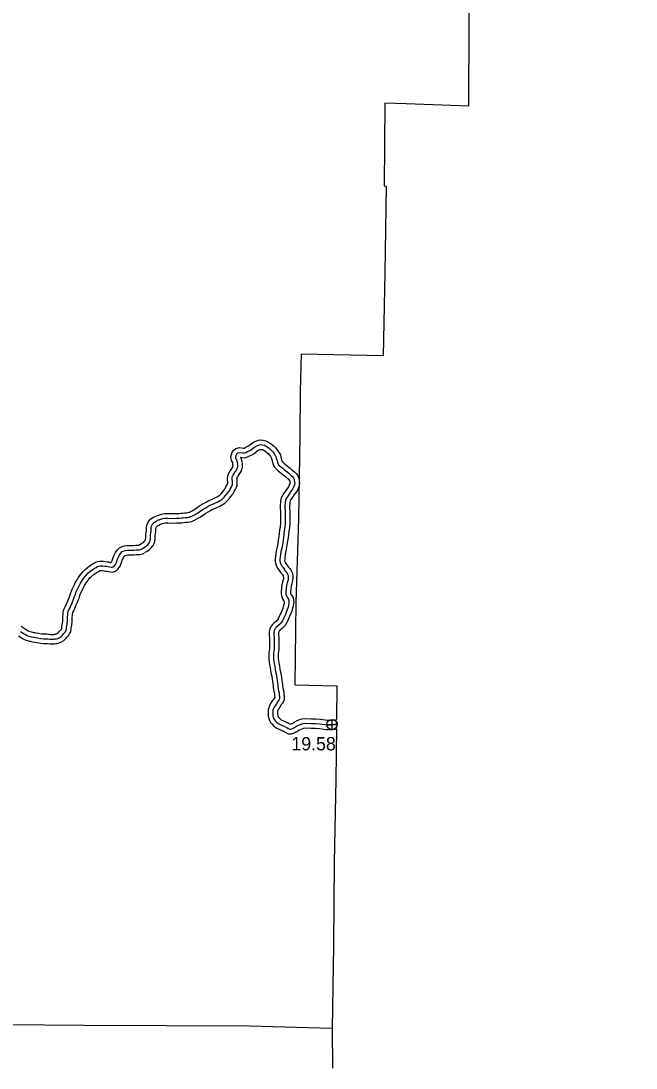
# Model space of a CAD drawing. Extents: x -83719 to 153526, y -11835 to 11446.
# Drawn here: x 9712 to 10365, y -3160 to -2049 of the extents above; entities that cross this region are included whole.
import ezdxf

# ---------------------------------------------------------------- set-up
doc = ezdxf.new("R2010")
doc.units = 0
for name, color, linetype in [('Level 11', 7, 'Continuous'), ('Level 2', 7, 'Continuous'), ('Level 25', 7, 'Continuous'), ('Level 26', 7, 'Continuous'), ('Level 59', 7, 'Continuous')]:
    doc.layers.add(name, color=color, linetype=linetype)

msp = doc.modelspace()

# ---------------------------------------------------------------- linework, layer by layer
at = {"layer": 'Level 11'}
for points in [[(9838.2, -2604.5), (9840.6, -2602.8), (9842.1, -2601.8), (9843.1, -2600.9), (9844, -2599.7), (9844.2, -2599.2), (9844.4, -2598.8), (9844.6, -2597.2), (9844.6, -2595.3), (9844.8, -2593.6), (9845.2, -2591.2), (9845.3, -2589.6), (9845.4, -2587.5), (9845.4, -2585.3), (9846.2, -2582.8), (9847.7, -2579.8), (9850.2, -2576.9), (9852.9, -2575.2), (9853.5, -2574.8), (9855.2, -2573.9), (9857.1, -2573.2), (9861.5, -2571.7), (9864.5, -2571.2), (9868.4, -2571.2), (9872.6, -2571.3), (9877.2, -2571.2), (9880, -2571), (9882.4, -2570.9), (9883.8, -2570.8), (9886.2, -2570.5), (9888, -2570.4), (9889.2, -2570.1), (9891.1, -2569.6), (9892.3, -2569.2), (9893.8, -2568.4), (9896.7, -2566.5), (9899.3, -2564.9), (9902.9, -2562.4), (9905.8, -2560.7), (9908.6, -2559.1), (9910.9, -2557.9), (9915.3, -2555.9), (9918.8, -2554.3), (9920.5, -2553.5), (9921.6, -2552.9), (9922.5, -2552.2), (9923.1, -2551.7), (9924.2, -2550.6), (9925.6, -2549), (9927.2, -2547), (9928.5, -2545.2), (9929.8, -2542.9), (9930.8, -2541.1), (9931.4, -2539.9), (9931.6, -2539.5), (9931.7, -2539), (9931.8, -2537.9), (9931.7, -2537.2), (9931.5, -2535.9), (9931.4, -2533.6), (9931.6, -2531.4), (9932.7, -2528.3), (9934.3, -2525.8), (9935.5, -2524.1), (9936, -2523.4), (9936.6, -2522.5), (9936.9, -2521.9), (9937, -2521.5), (9937.2, -2520.9), (9937.3, -2520), (9937.2, -2519.4), (9937.2, -2518.8), (9937.2, -2518.6), (9937.1, -2518.3), (9936.9, -2517.1), (9936.8, -2516.6), (9935.8, -2514.9), (9935.2, -2512.8), (9935.1, -2510.9), (9936.3, -2506), (9938.1, -2503.9), (9940.4, -2502.3), (9944, -2501.3), (9947.9, -2501.7), (9948.7, -2501.8), (9949, -2501.7), (9950.3, -2501), (9952.2, -2500.2), (9953.7, -2499.4), (9956.4, -2497.2), (9958.9, -2495.6), (9962.3, -2494), (9966.2, -2492.9), (9969.3, -2493.2), (9972.2, -2493.9), (9975, -2495.3), (9977.2, -2496.9), (9979.1, -2498.3), (9981.5, -2500.5)], [(9843.8, -2612.7), (9846.3, -2611), (9848.2, -2609.7), (9850.5, -2607.7), (9852.4, -2605.1), (9853.5, -2603.1), (9854.2, -2600.9), (9854.6, -2597.8), (9854.6, -2596), (9854.7, -2595.1), (9855.1, -2592.4), (9855.3, -2590.1), (9855.4, -2587.8), (9855.4, -2586.8), (9855.5, -2586.6), (9856.1, -2585.4), (9856.8, -2584.5), (9858.1, -2583.8), (9858.5, -2583.5), (9859.5, -2582.9), (9860.4, -2582.6), (9863.9, -2581.4), (9865.3, -2581.2), (9868.3, -2581.2), (9872.5, -2581.3), (9877.6, -2581.2), (9880.6, -2581), (9883.1, -2580.9), (9884.7, -2580.7), (9887.1, -2580.5), (9889.4, -2580.3), (9891.6, -2579.9), (9894.1, -2579.2), (9896.4, -2578.3), (9898.9, -2577), (9902, -2574.9), (9904.8, -2573.2), (9908.3, -2570.9), (9910.8, -2569.3), (9913.4, -2567.9), (9915.3, -2566.9), (9919.4, -2565), (9923.1, -2563.3), (9925.1, -2562.3), (9926.8, -2561.4), (9928.6, -2560.2), (9930, -2558.9), (9931.5, -2557.4), (9933.2, -2555.5), (9935.1, -2553.1), (9936.9, -2550.6), (9938.6, -2547.7), (9939.6, -2545.9), (9940.1, -2544.8), (9941, -2543.4), (9941.5, -2541.6), (9941.7, -2539.9), (9941.8, -2537.9), (9941.7, -2536.2), (9941.5, -2534.9), (9941.4, -2533.8), (9941.5, -2533.6), (9941.8, -2532.7), (9942.6, -2531.4), (9943.8, -2529.7), (9944.4, -2528.8), (9945.3, -2527.5), (9946.1, -2525.9), (9946.4, -2524.9), (9947.2, -2522.6), (9947.3, -2520), (9947.2, -2519), (9947.2, -2518), (9947, -2516.6), (9946.8, -2515.9), (9946.6, -2514.9), (9946.1, -2512.9), (9945.5, -2511.9), (9945.3, -2511.5), (9946.9, -2511.6), (9949.7, -2512), (9952.7, -2511), (9954.7, -2510), (9956.8, -2509.1), (9959.2, -2507.7), (9962.2, -2505.4), (9963.7, -2504.4), (9965.8, -2503.4), (9967, -2503.1), (9967.6, -2503.1), (9968.8, -2503.4), (9969.9, -2503.9), (9971.3, -2504.9), (9972.7, -2506), (9974.8, -2507.9)], [(9974.4, -2507.5), (9976, -2509.3), (9977.1, -2510.8), (9978.1, -2512.8), (9978.4, -2513.7), (9978.9, -2515.5), (9979.8, -2519), (9981.5, -2522.4), (9984.7, -2525.4), (9986.9, -2527.2), (9988.8, -2528.6), (9991.5, -2530.9), (9993.3, -2532.3), (9994.6, -2533.5), (9995.7, -2534.4), (9996.6, -2535.3), (9997.1, -2535.9), (9997.3, -2536.5), (9997.4, -2537), (9997.6, -2538.5), (9997.7, -2539.2), (9997.7, -2539.3), (9997.2, -2540.5), (9996.6, -2541.6), (9996, -2542.8), (9994.3, -2545.3), (9992.7, -2547.7), (9991.2, -2549.7), (9989.6, -2552.2), (9988.5, -2554.6), (9987.6, -2558.2), (9987.3, -2563.7), (9987.6, -2570.7), (9987.6, -2575.9), (9987.5, -2581.2), (9987.2, -2585.2), (9986.6, -2588.4), (9986.2, -2592.7), (9985.8, -2595.7), (9985.3, -2599), (9984.7, -2603.1), (9984, -2607), (9983.2, -2611), (9982.8, -2613.5), (9982.4, -2616.7), (9982.1, -2619.5), (9982, -2621.9), (9982.3, -2624), (9983.3, -2627), (9984.8, -2629.7), (9986.3, -2631.7), (9987.8, -2633.6), (9988.4, -2634.5), (9989, -2635.2), (9989.4, -2635.7), (9990.1, -2636.5), (9990.4, -2636.8), (9990.4, -2636.9), (9990.6, -2637.5), (9990.7, -2638.3), (9990.8, -2639.1), (9990.7, -2640.5), (9989.8, -2643.5), (9989.2, -2646.7), (9988.7, -2650.1), (9988.4, -2653.9), (9988.4, -2656.9), (9988.9, -2659.5), (9989.7, -2661.6), (9990.9, -2663.4), (9991.5, -2664.2), (9991.6, -2664.5), (9991.6, -2664.9), (9991.6, -2665.9), (9991.4, -2667.1), (9991.3, -2667.7), (9990.5, -2670.2), (9990.1, -2671.7), (9989.1, -2674.4), (9988.4, -2676.1), (9987.6, -2677.4), (9986.9, -2679.1), (9986.3, -2680.5), (9985.3, -2682.8), (9984.5, -2683.9), (9983.8, -2684.7), (9982.9, -2685.6), (9980.9, -2687.3), (9980.4, -2687.6), (9979, -2689), (9978.1, -2690.4), (9976.9, -2691.9), (9976.2, -2693.9), (9975.7, -2696.1), (9975.5, -2698.2), (9975.6, -2700.4), (9975.8, -2703.2), (9975.9, -2704.8), (9975.9, -2706.3), (9975.9, -2708.1)], [(9981.9, -2500.9), (9983.8, -2503.1), (9985.6, -2505.6), (9987.5, -2509), (9988, -2510.9), (9988.5, -2512.8), (9989.2, -2515.4), (9989.7, -2516.3), (9991.3, -2517.8), (9993.1, -2519.3), (9995, -2520.8), (9997.9, -2523.2), (9999.7, -2524.7), (10001.2, -2525.9), (10002.4, -2527), (10004.2, -2528.8), (10005.6, -2530.6), (10007.2, -2533.8), (10007.3, -2536), (10007.5, -2537), (10007.8, -2539.1), (10007.4, -2541.8), (10006.4, -2544.5), (10005.5, -2546.3), (10004.5, -2548.1), (10002.5, -2550.8), (10001, -2553.3), (9999.4, -2555.4), (9998.4, -2557), (9998, -2557.8), (9997.6, -2559.7), (9997.3, -2563.8), (9997.6, -2570.4), (9997.6, -2576), (9997.5, -2581.7), (9997.1, -2586.4), (9996.5, -2589.8), (9996.1, -2593.9), (9995.7, -2596.9), (9995.2, -2600.4), (9994.5, -2604.8), (9993.8, -2608.9), (9993, -2612.7), (9992.7, -2614.9), (9992.3, -2617.9), (9992.1, -2620.1), (9992, -2621.3), (9992.1, -2621.8), (9992.5, -2623), (9993.2, -2624.2), (9994.2, -2625.6), (9995.8, -2627.6), (9996.4, -2628.4), (9997.1, -2629.3), (9997.2, -2629.4), (9997.4, -2629.7), (9998.5, -2630.9), (9999.3, -2632.2), (9999.9, -2633.6), (10000.3, -2635.2), (10000.6, -2636.8), (10000.8, -2639.3), (10000.5, -2642.3), (9999.5, -2645.8), (9999, -2648.3), (9998.7, -2651.1), (9998.4, -2654.3), (9998.4, -2655.9), (9998.6, -2656.8), (9998.7, -2657), (9999.1, -2657.6), (10000.6, -2659.6), (10001.5, -2662.8), (10001.7, -2664.9), (10001.6, -2666.7), (10001.2, -2669.2), (10000.8, -2670.6), (10000.1, -2673), (9999.6, -2674.7), (9998.4, -2678), (9997.3, -2680.6), (9996.6, -2681.9), (9996.1, -2683), (9995.4, -2684.6), (9994.1, -2687.5), (9992.5, -2690), (9990.9, -2691.7), (9989.6, -2693), (9987.2, -2695), (9987, -2695.2), (9986.7, -2695.4), (9986.3, -2696.2), (9985.8, -2696.7), (9985.6, -2697.6), (9985.5, -2698.5), (9985.6, -2699.8), (9985.8, -2702.7), (9985.9, -2704.5), (9985.9, -2706.3), (9985.9, -2708.3)], [(9712.3, -2690.6), (9714.7, -2692.3), (9715.5, -2692.8), (9717.7, -2694.3), (9719.3, -2695.2), (9720.7, -2695.9), (9722.2, -2696.5), (9723.5, -2696.8), (9724.7, -2697.1), (9725.5, -2697.3), (9726.8, -2697.6), (9728.4, -2697.9), (9731, -2698.2), (9734.2, -2698.7), (9736.9, -2699), (9739.2, -2699), (9741.4, -2699.2), (9743.5, -2699.5), (9744.8, -2699.5), (9745.7, -2699.5), (9746.3, -2699.5), (9747.1, -2699.4), (9748.1, -2699.3), (9748.8, -2699.2), (9749.7, -2699), (9750.5, -2698.6), (9751.3, -2698.1), (9752.6, -2696.8), (9753.6, -2695.5), (9755, -2694.2), (9755.3, -2694), (9755.3, -2693.9), (9755.5, -2693.1), (9755.7, -2690.9), (9756, -2689.1), (9756.4, -2687.8), (9756.6, -2685.1), (9756.7, -2682), (9756.8, -2680.4), (9756.9, -2678.2), (9757.2, -2676.2), (9757.4, -2674.2), (9758.1, -2672.3), (9759.2, -2670.2), (9761.9, -2663.9), (9763.1, -2661.2), (9764.1, -2658.6), (9764.5, -2657.6), (9765.3, -2655), (9765.9, -2653.4), (9766.3, -2652.4), (9767.1, -2650.7), (9768.3, -2647.8), (9769.5, -2645.7), (9770.2, -2644.2), (9771, -2642.9), (9771.8, -2641.4), (9773, -2639.4), (9774.8, -2636.9), (9776, -2635.3), (9778.1, -2632.8), (9780.3, -2630.5), (9782.8, -2628.5), (9784.8, -2627), (9787.1, -2625.4), (9789.2, -2624.1), (9791.2, -2622.8), (9793.8, -2622.1), (9796, -2621.7), (9798, -2621.7), (9799.8, -2621.9), (9801.7, -2622.1), (9803.6, -2622.3), (9805.4, -2622.6), (9806.8, -2623), (9808, -2623.2), (9808.3, -2622.7), (9808.6, -2622.3), (9809.2, -2620.9), (9809.8, -2618.8), (9810.4, -2617.1), (9811.1, -2615.5), (9812.5, -2612.6), (9814.5, -2609.9), (9816.8, -2607.6), (9818.8, -2606.5), (9821.8, -2605.5), (9824.9, -2605), (9828.1, -2605.1), (9830.8, -2605.1), (9831.6, -2605), (9834.2, -2604.8), (9836.2, -2604.7), (9837.2, -2604.7), (9838.2, -2604.4), (9838.9, -2604.1)], [(9709.7, -2701), (9712.4, -2702.9), (9714.7, -2704.1), (9716.8, -2705.1), (9719.1, -2706), (9721, -2706.5), (9722.2, -2706.8), (9723.1, -2707), (9724.9, -2707.4), (9727, -2707.8), (9729.6, -2708.1), (9732.9, -2708.6), (9736.3, -2709), (9738.6, -2709), (9740.3, -2709.2), (9742.9, -2709.5), (9744.8, -2709.5), (9745.9, -2709.5), (9746.9, -2709.4), (9747.9, -2709.4), (9749.4, -2709.2), (9750.8, -2709), (9752.9, -2708.5), (9755.3, -2707.4), (9757.6, -2705.9), (9760.2, -2703.4), (9761, -2702.3), (9762, -2701.4), (9763.1, -2700.2), (9763.9, -2699), (9765, -2696.8), (9765.1, -2696), (9765.4, -2694.6), (9765.6, -2692.2), (9765.8, -2691.3), (9766.2, -2689.6), (9766.6, -2685.7), (9766.7, -2682.3), (9766.7, -2681), (9766.9, -2679.1), (9767.1, -2677.5), (9767.2, -2676.5), (9767.3, -2676.2), (9768.2, -2674.5), (9771, -2667.9), (9772.3, -2665.1), (9773.4, -2662.3), (9774, -2660.9), (9774.8, -2658.3), (9775.2, -2657.1), (9775.5, -2656.4), (9776.2, -2654.8), (9777.4, -2652.1), (9778.3, -2650.4), (9779, -2649), (9779.8, -2647.6), (9780.4, -2646.4), (9781.3, -2644.9), (9782.8, -2642.8), (9783.8, -2641.6), (9785.5, -2639.5), (9787.1, -2637.9), (9789, -2636.3), (9790.5, -2635.1), (9792.5, -2633.9), (9794.6, -2632.6), (9795.5, -2632), (9796.1, -2631.8), (9796.9, -2631.7), (9797.5, -2631.7), (9798.6, -2631.8), (9800.6, -2632.1), (9802.3, -2632.2), (9803.2, -2632.4), (9804.9, -2632.8), (9807.5, -2633.2), (9809.5, -2633.3), (9812.5, -2632.5), (9815.2, -2630.2), (9816.7, -2628.2), (9817.5, -2626.9), (9818.6, -2624.3), (9819.3, -2622), (9819.7, -2620.8), (9820.2, -2619.6), (9821.1, -2617.8), (9822.1, -2616.4), (9822.8, -2615.7), (9824.2, -2615.2), (9825.6, -2615), (9828, -2615.1), (9831.1, -2615.1), (9832.3, -2615), (9834.7, -2614.8), (9836.7, -2614.7), (9838.8, -2614.5), (9841.6, -2613.9), (9843.1, -2613.1)], [(9975.9, -2708.4), (9975.9, -2711.2), (9975.8, -2714.8), (9975.4, -2718.9), (9975.2, -2721.7), (9975.2, -2726), (9975.5, -2728.6), (9976, -2731.7), (9976.6, -2734.6), (9977.2, -2738), (9977.8, -2741.6), (9978.4, -2743.8), (9978.8, -2746.9), (9979.1, -2748.9), (9979.4, -2751.5), (9979.7, -2754.1), (9980, -2755.9), (9980.3, -2757.6), (9980.7, -2760.1), (9981.1, -2762.3), (9981.3, -2763.2), (9981.3, -2764.3), (9981.4, -2765.3), (9981.5, -2766.4), (9981.5, -2766.7), (9981.4, -2766.9), (9977.5, -2772.2), (9975.6, -2776.1), (9975.1, -2777.3), (9974.6, -2779.2), (9974.4, -2781.1), (9974.5, -2784), (9974.7, -2786.2), (9975.2, -2788.7), (9976, -2790.9), (9977, -2792.9), (9978.4, -2794.5), (9980.6, -2796.8), (9983.6, -2798.9), (9987.5, -2800.6), (9989.9, -2801.6), (9990.4, -2801.9), (9992, -2802.7), (9993.4, -2803.6), (9995.9, -2804.8), (9997.8, -2805), (9999.6, -2804.9), (10002.1, -2804), (10004.9, -2802.6), (10007.2, -2801.1), (10008.9, -2800.2), (10010.5, -2799.6), (10012.5, -2798.9), (10014.3, -2798.7), (10020, -2799), (10020.8, -2799), (10021.9, -2799), (10024.5, -2799), (10029, -2799.2), (10033.6, -2800), (10036.2, -2800.3), (10038, -2800.4), (10040.5, -2800.3), (10043.3, -2800.3), (10045.5, -2800), (10047.4, -2799.4), (10047.4, -2799.4)], [(9985.8, -2708.1), (9986, -2711.2), (9985.8, -2715.5), (9985.3, -2719.7), (9985.2, -2722.1), (9985.2, -2725.4), (9985.4, -2727.2), (9985.8, -2729.9), (9986.4, -2732.7), (9987, -2736.2), (9987.6, -2739.5), (9988.2, -2741.9), (9988.7, -2745.5), (9989.1, -2747.7), (9989.4, -2750.4), (9989.6, -2752.7), (9989.9, -2754.3), (9990.1, -2755.9), (9990.6, -2758.3), (9991, -2760.6), (9991.3, -2762.3), (9991.3, -2763.6), (9991.4, -2764.6), (9991.5, -2766.2), (9991.5, -2768.5), (9990.8, -2770.7), (9989.6, -2772.5), (9989.2, -2773.1)], [(9986.1, -2778.2), (9989.2, -2773.1)], [(9986.1, -2778.2), (9986, -2778.2), (9985.8, -2778.4), (9985.1, -2779.3), (9984.7, -2780.2), (9984.6, -2780.4), (9984.5, -2780.9), (9984.4, -2781.6), (9984.4, -2783.3), (9984.6, -2784.7), (9984.9, -2786), (9985.2, -2786.9), (9985.3, -2787.2), (9985.8, -2787.8), (9987.2, -2789.2), (9988.5, -2790.1), (9991.4, -2791.4), (9993.9, -2792.4), (9995, -2793), (9997, -2794.1), (9998.2, -2794.8), (9998.3, -2794.8), (9999.9, -2794), (10002.1, -2792.5), (10004.7, -2791.1), (10007.2, -2790.1), (10010.4, -2789.1), (10013.9, -2788.7), (10020.5, -2789), (10020.9, -2789), (10021.7, -2789), (10024.7, -2789), (10030, -2789.3), (10035.1, -2790.1), (10037, -2790.3), (10038.1, -2790.4), (10040.3, -2790.3), (10042.6, -2790.3), (10043.4, -2790.2), (10043.6, -2790.1), (10043.7, -2790.1)], [(10043.8, -2790), (10047.2, -2789.9)]]:
    msp.add_lwpolyline(points, dxfattribs=at)
at = {"layer": 'Level 2'}
for points in [[(10364.9, -1676.7), (10364.4, -1700.2), (10361.9, -1787.2), (10360.8, -1874.3), (10275.8, -1875.4), (10275.8, -1962.8), (10187.8, -1963.2), (10187.6, -2050.9), (10187.1, -2139.1), (10121.1, -2136.4)], [(10121.1, -2136.4), (10098.3, -2135.6), (10097.8, -2223.5), (10099.7, -2223.7), (10098.2, -2315.7), (10096.6, -2403.7), (10009.5, -2402), (10008.4, -2441.6)], [(10008.4, -2441.6), (10008.1, -2489.1), (10006.7, -2576.8), (10003.8, -2665.8), (10003, -2752.9), (10047.3, -2754.1), (10047, -2789.8)], [(10046.9, -2799.8), (10046.5, -2853.5), (10044.5, -2941.3), (10043.7, -3029.3), (10042.4, -3117.6), (9954.5, -3115.3), (9866.8, -3114.7), (9779.2, -3114.5), (9695.4, -3113.9), (9607.5, -3111.9), (9519.1, -3111.1)], [(10042.4, -3117.6), (10042.9, -3159.6)]]:
    msp.add_lwpolyline(points, dxfattribs=at)
at = {"layer": 'Level 26'}
for p, q in [((10036.9, -2795.1), (10047.7, -2795.1)), ((10042.3, -2800.6), (10042.3, -2789.7))]:
    msp.add_line(p, q, dxfattribs=at)
msp.add_circle((10042.3, -2795.1), 5.42, dxfattribs=at)
at = {"layer": 'Level 59'}
for points in [[(9841, -2608.6), (9843.5, -2606.9), (9845.2, -2605.7), (9846.8, -2604.3), (9848.2, -2602.4), (9848.9, -2601.2), (9849.3, -2599.8), (9849.6, -2597.5), (9849.6, -2595.7), (9849.7, -2594.4), (9850.2, -2591.8), (9850.3, -2589.8), (9850.4, -2587.6), (9850.4, -2586.1), (9850.8, -2584.7), (9851.9, -2582.6), (9853.5, -2580.7), (9855.5, -2579.5), (9856, -2579.2), (9857.3, -2578.4), (9858.7, -2577.9), (9862.7, -2576.5), (9864.9, -2576.2), (9868.4, -2576.2), (9872.5, -2576.3), (9877.4, -2576.2), (9880.3, -2576), (9882.7, -2575.9), (9884.3, -2575.8), (9886.6, -2575.5), (9888.7, -2575.4), (9890.4, -2575), (9892.6, -2574.4), (9894.4, -2573.7), (9896.3, -2572.7), (9899.4, -2570.7), (9902.1, -2569.1), (9905.6, -2566.7), (9908.3, -2565), (9911, -2563.5), (9913.1, -2562.4), (9917.3, -2560.5), (9921, -2558.8), (9922.8, -2557.9), (9924.2, -2557.1), (9925.5, -2556.2), (9926.6, -2555.3), (9927.9, -2554), (9929.4, -2552.2), (9931.2, -2550.1), (9932.7, -2547.9), (9934.2, -2545.3), (9935.2, -2543.5), (9935.8, -2542.4), (9936.3, -2541.4), (9936.6, -2540.6), (9936.7, -2539.5), (9936.8, -2537.9), (9936.7, -2536.7), (9936.5, -2535.4), (9936.4, -2533.7), (9936.5, -2532.5), (9937.3, -2530.5), (9938.5, -2528.6), (9939.7, -2526.9), (9940.2, -2526.1), (9940.9, -2525), (9941.5, -2523.9), (9941.7, -2523.2), (9942.2, -2521.8), (9942.3, -2520), (9942.2, -2519.2), (9942.2, -2518.4), (9942.1, -2517.6), (9942, -2517.1), (9941.7, -2516), (9941.4, -2514.8), (9941.2, -2514.3), (9940.4, -2513), (9940.2, -2512), (9940.2, -2511.4), (9940.9, -2508.3), (9941.5, -2507.6), (9942.5, -2506.9), (9944.4, -2506.4), (9947.4, -2506.7), (9949.2, -2506.9), (9950.8, -2506.4), (9952.5, -2505.5), (9954.5, -2504.6), (9956.4, -2503.5), (9959.3, -2501.3), (9961.3, -2500), (9964.1, -2498.7), (9966.6, -2498), (9968.4, -2498.2), (9970.5, -2498.7), (9972.5, -2499.6), (9974.3, -2500.9), (9975.9, -2502.2), (9978.1, -2504.2)], [(9978.1, -2504.2), (9979.9, -2506.2), (9981.3, -2508.2), (9982.8, -2510.9), (9983.2, -2512.3), (9983.7, -2514.1), (9984.5, -2517.2), (9985.6, -2519.4), (9988, -2521.6), (9990, -2523.2), (9991.9, -2524.7), (9994.7, -2527), (9996.5, -2528.5), (9997.9, -2529.7), (9999.1, -2530.7), (10000.4, -2532), (10001.3, -2533.3), (10002.3, -2535.1), (10002.3, -2536.5), (10002.5, -2537.8), (10002.7, -2539.1), (10002.5, -2540.6), (10001.8, -2542.5), (10001.1, -2544), (10000.2, -2545.5), (9998.4, -2548), (9996.8, -2550.5), (9995.3, -2552.6), (9994, -2554.6), (9993.3, -2556.2), (9992.6, -2558.9), (9992.3, -2563.7), (9992.6, -2570.6), (9992.6, -2576), (9992.5, -2581.5), (9992.1, -2585.8), (9991.6, -2589.1), (9991.1, -2593.3), (9990.7, -2596.3), (9990.3, -2599.7), (9989.6, -2603.9), (9988.9, -2608), (9988.1, -2611.8), (9987.8, -2614.2), (9987.3, -2617.3), (9987.1, -2619.8), (9987, -2621.6), (9987.2, -2622.9), (9987.9, -2625), (9989, -2627), (9990.3, -2628.6), (9991.8, -2630.6), (9992.4, -2631.5), (9993, -2632.3), (9993.3, -2632.6), (9993.8, -2633.1), (9994.4, -2633.9), (9994.8, -2634.5), (9995.2, -2635.3), (9995.4, -2636.3), (9995.7, -2637.5), (9995.8, -2639.2), (9995.6, -2641.4), (9994.7, -2644.7), (9994.1, -2647.5), (9993.7, -2650.6), (9993.4, -2654.1), (9993.4, -2656.4), (9993.8, -2658.1), (9994.2, -2659.3), (9995, -2660.5), (9996, -2661.9), (9996.6, -2663.7), (9996.6, -2664.9), (9996.6, -2666.3), (9996.3, -2668.1), (9996, -2669.2), (9995.3, -2671.6), (9994.8, -2673.2), (9993.8, -2676.2), (9992.9, -2678.3), (9992.1, -2679.6), (9991.5, -2681.1), (9990.9, -2682.5), (9989.7, -2685.1), (9988.5, -2686.9), (9987.4, -2688.2), (9986.2, -2689.3), (9984, -2691.1), (9983.7, -2691.4), (9982.8, -2692.2), (9982.2, -2693.3), (9981.4, -2694.3), (9981, -2695.3), (9980.7, -2696.8), (9980.5, -2698.3), (9980.6, -2700.1), (9980.8, -2703), (9980.9, -2704.6), (9980.9, -2706.3), (9980.9, -2708.2)], [(9711.8, -2696.3), (9712.6, -2696.9), (9715.1, -2698.6), (9717, -2699.7), (9718.7, -2700.5), (9720.6, -2701.2), (9722.2, -2701.6), (9723.5, -2702), (9724.3, -2702.2), (9725.8, -2702.5), (9727.7, -2702.8), (9730.3, -2703.2), (9733.5, -2703.7), (9736.6, -2704), (9738.9, -2704), (9740.9, -2704.2), (9743.2, -2704.5), (9744.8, -2704.5), (9745.8, -2704.5), (9746.6, -2704.4), (9747.5, -2704.4), (9748.7, -2704.3), (9749.8, -2704.1), (9751.3, -2703.8), (9752.9, -2703), (9754.5, -2702), (9756.4, -2700.1), (9757.3, -2698.9), (9758.5, -2697.8), (9759.2, -2697.1), (9759.6, -2696.5), (9760.1, -2695.4), (9760.2, -2695.2), (9760.4, -2693.8), (9760.7, -2691.6), (9760.9, -2690.2), (9761.3, -2688.7), (9761.6, -2685.4), (9761.7, -2682.1), (9761.7, -2680.7), (9761.9, -2678.6), (9762.1, -2676.8), (9762.3, -2675.3), (9762.7, -2674.2), (9763.7, -2672.3), (9766.5, -2665.9), (9767.7, -2663.1), (9768.8, -2660.4), (9769.2, -2659.2), (9770, -2656.6), (9770.6, -2655.2), (9770.9, -2654.4), (9771.7, -2652.7), (9772.9, -2649.9), (9773.9, -2648), (9774.6, -2646.6), (9775.4, -2645.2), (9776.1, -2643.9), (9777.2, -2642.1), (9778.8, -2639.8), (9779.9, -2638.4), (9781.8, -2636.2), (9783.7, -2634.2), (9785.9, -2632.4), (9787.7, -2631.1), (9789.8, -2629.7), (9791.9, -2628.4), (9793.3, -2627.4), (9795, -2626.9), (9796.4, -2626.7), (9797.7, -2626.7), (9799.2, -2626.8), (9801.2, -2627.1), (9803, -2627.2), (9804.3, -2627.5), (9805.9, -2627.9), (9808, -2628.2), (9808.9, -2628.2), (9810.1, -2627.9), (9811.6, -2626.7), (9812.5, -2625.4), (9813, -2624.6), (9813.9, -2622.6), (9814.5, -2620.4), (9815.1, -2619), (9815.7, -2617.5), (9816.8, -2615.2), (9818.3, -2613.1), (9819.8, -2611.6), (9820.8, -2611.1), (9823, -2610.4), (9825.2, -2610), (9828, -2610.1), (9830.9, -2610.1), (9831.9, -2610), (9834.5, -2609.8), (9836.4, -2609.7), (9838, -2609.6), (9839.9, -2609.1), (9841, -2608.6)], [(9980.9, -2708.2), (9980.9, -2711.2), (9980.8, -2715.2), (9980.3, -2719.3), (9980.2, -2721.9), (9980.2, -2725.7), (9980.4, -2727.9), (9980.9, -2730.8), (9981.5, -2733.6), (9982.1, -2737.1), (9982.7, -2740.5), (9983.3, -2742.8), (9983.8, -2746.2), (9984.1, -2748.3), (9984.4, -2750.9), (9984.7, -2753.4), (9984.9, -2755.1), (9985.2, -2756.7), (9985.6, -2759.2), (9986.1, -2761.4), (9986.3, -2762.7), (9986.3, -2763.9), (9986.4, -2765), (9986.5, -2766.3), (9986.5, -2767.8), (9986.2, -2768.6), (9985.5, -2769.7), (9984.9, -2770.5), (9984.6, -2770.9), (9983.8, -2773.2), (9983.8, -2773.2), (9982.7, -2774.3), (9981.8, -2775.4), (9980.9, -2776.7), (9980.1, -2778.1), (9979.9, -2778.8), (9979.6, -2780), (9979.4, -2781.4), (9979.5, -2783.7), (9979.6, -2785.5), (9980, -2787.4), (9980.6, -2788.9), (9981.2, -2790.1), (9982.1, -2791.1), (9983.9, -2793), (9986, -2794.5), (9989.4, -2796), (9991.9, -2797), (9992.7, -2797.4), (9994.5, -2798.4), (9995.8, -2799.2), (9997.4, -2799.9), (9997.9, -2800), (9998.5, -2799.9), (10000.2, -2799.4), (10002.4, -2798.3), (10004.6, -2796.8), (10006.8, -2795.7), (10008.8, -2794.9), (10011.4, -2794), (10014.1, -2793.7), (10020.2, -2794), (10020.8, -2794), (10021.8, -2794), (10024.6, -2794), (10029.5, -2794.2), (10034.3, -2795), (10036.6, -2795.3), (10038.1, -2795.4), (10040.4, -2795.3), (10042.9, -2795.3), (10044.5, -2795.1), (10045.5, -2794.8), (10046.9, -2794.1), (10047.6, -2793.5), (10048.1, -2792.8), (10048.3, -2792.2)]]:
    msp.add_lwpolyline(points, dxfattribs=at)

# ---------------------------------------------------------------- texts
at = {"layer": 'Level 25'}
msp.add_text('19.58', height=14.08, dxfattribs=at).set_placement((9999.2, -2822.5))

doc.saveas('drawing.dxf')
